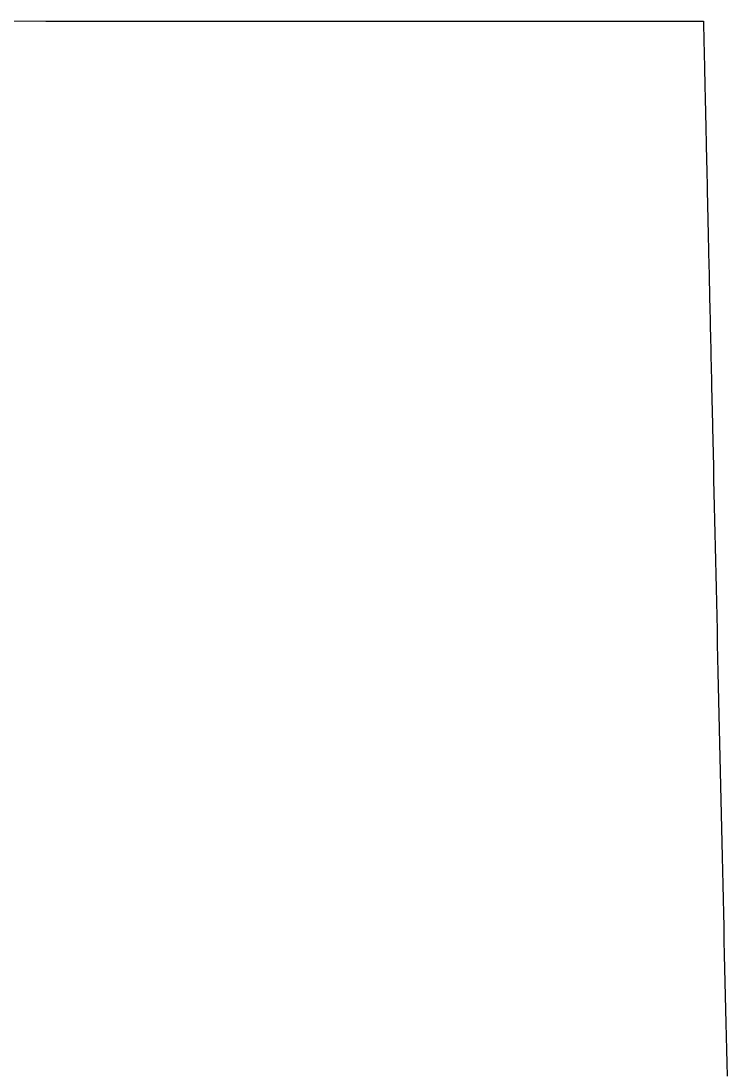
# Model space of a CAD drawing. Extents: x -7.3 to 34, y 0 to 22.
# Drawn here: x 2.46881 to 2.48805, y 0.90896 to 0.93759 of the extents above; entities that cross this region are included whole.
import ezdxf

# ---------------------------------------------------------------- set-up
doc = ezdxf.new("R2010")
doc.units = 0
doc.layers.add('SH_Text', color=7, linetype='Continuous')

msp = doc.modelspace()

# ---------------------------------------------------------------- linework, layer by layer
at = {"layer": 'SH_Text'}
for p, q in [((2.468052, 0.937589), (2.469492, 0.937588)), ((2.469492, 0.937588), (2.470211, 0.937588)), ((2.470211, 0.937588), (2.470927, 0.937588)), ((2.470927, 0.937588), (2.471285, 0.937587)), ((2.471285, 0.937587), (2.471641, 0.937587)), ((2.471641, 0.937587), (2.471996, 0.937587)), ((2.471996, 0.937587), (2.47235, 0.937587)), ((2.47235, 0.937587), (2.472703, 0.937587)), ((2.472703, 0.937587), (2.473054, 0.937587)), ((2.473054, 0.937587), (2.473404, 0.937587)), ((2.473404, 0.937587), (2.473753, 0.937586)), ((2.473753, 0.937586), (2.474099, 0.937586)), ((2.474099, 0.937586), (2.474444, 0.937586)), ((2.474444, 0.937586), (2.474787, 0.937586)), ((2.474787, 0.937586), (2.475128, 0.937586)), ((2.475128, 0.937586), (2.475467, 0.937586)), ((2.475467, 0.937586), (2.475803, 0.937586)), ((2.475803, 0.937586), (2.476137, 0.937586)), ((2.476137, 0.937586), (2.476468, 0.937585)), ((2.476468, 0.937585), (2.476797, 0.937585)), ((2.476797, 0.937585), (2.477123, 0.937585)), ((2.477123, 0.937585), (2.477446, 0.937585)), ((2.477446, 0.937585), (2.477766, 0.937585)), ((2.477766, 0.937585), (2.477925, 0.937585)), ((2.477925, 0.937585), (2.478083, 0.937585)), ((2.478083, 0.937585), (2.478241, 0.937585)), ((2.478241, 0.937585), (2.478397, 0.937585)), ((2.478397, 0.937585), (2.478553, 0.937585)), ((2.478553, 0.937585), (2.478707, 0.937585)), ((2.478707, 0.937585), (2.478861, 0.937585)), ((2.478861, 0.937585), (2.479014, 0.937585)), ((2.479014, 0.937585), (2.479167, 0.937584)), ((2.479167, 0.937584), (2.479318, 0.937584)), ((2.479318, 0.937584), (2.479468, 0.937584)), ((2.479468, 0.937584), (2.479618, 0.937584)), ((2.479618, 0.937584), (2.479766, 0.937584)), ((2.479766, 0.937584), (2.479914, 0.937584)), ((2.479914, 0.937584), (2.48006, 0.937584)), ((2.48006, 0.937584), (2.480206, 0.937584)), ((2.480206, 0.937584), (2.48035, 0.937584)), ((2.48035, 0.937584), (2.480494, 0.937584)), ((2.480494, 0.937584), (2.480636, 0.937584)), ((2.480636, 0.937584), (2.480777, 0.937584)), ((2.480777, 0.937584), (2.480918, 0.937584)), ((2.480918, 0.937584), (2.481057, 0.937584)), ((2.481057, 0.937584), (2.481195, 0.937584)), ((2.481195, 0.937584), (2.481332, 0.937584)), ((2.481332, 0.937584), (2.481468, 0.937584)), ((2.481468, 0.937584), (2.481603, 0.937584)), ((2.481603, 0.937584), (2.481736, 0.937584)), ((2.481736, 0.937584), (2.481869, 0.937583)), ((2.481869, 0.937583), (2.482, 0.937583)), ((2.482, 0.937583), (2.48213, 0.937583)), ((2.48213, 0.937583), (2.482259, 0.937583)), ((2.482259, 0.937583), (2.482387, 0.937583)), ((2.482387, 0.937583), (2.482513, 0.937583)), ((2.482513, 0.937583), (2.482638, 0.937583)), ((2.482638, 0.937583), (2.482762, 0.937583)), ((2.482762, 0.937583), (2.482885, 0.937583)), ((2.482885, 0.937583), (2.483006, 0.937583)), ((2.483006, 0.937583), (2.483126, 0.937583)), ((2.483126, 0.937583), (2.483244, 0.937583)), ((2.483244, 0.937583), (2.483362, 0.937583)), ((2.483362, 0.937583), (2.483478, 0.937583)), ((2.483478, 0.937583), (2.483592, 0.937583)), ((2.483592, 0.937583), (2.483705, 0.937583)), ((2.483705, 0.937583), (2.483817, 0.937583)), ((2.483817, 0.937583), (2.483927, 0.937583)), ((2.483927, 0.937583), (2.484036, 0.937583)), ((2.484036, 0.937583), (2.484144, 0.937583)), ((2.484144, 0.937583), (2.48425, 0.937583)), ((2.48425, 0.937583), (2.484354, 0.937583)), ((2.484354, 0.937583), (2.484457, 0.937583)), ((2.484457, 0.937583), (2.484559, 0.937582)), ((2.484559, 0.937582), (2.484659, 0.937582)), ((2.484659, 0.937582), (2.484758, 0.937582)), ((2.484758, 0.937582), (2.484855, 0.937582)), ((2.484855, 0.937582), (2.48495, 0.937582)), ((2.48495, 0.937582), (2.485044, 0.937582)), ((2.485044, 0.937582), (2.485136, 0.937582)), ((2.485136, 0.937582), (2.485227, 0.937582)), ((2.485227, 0.937582), (2.485316, 0.937582)), ((2.485316, 0.937582), (2.485403, 0.937582)), ((2.485403, 0.937582), (2.485489, 0.937582)), ((2.485489, 0.937582), (2.485573, 0.937582)), ((2.485573, 0.937582), (2.485655, 0.937582)), ((2.485655, 0.937582), (2.485736, 0.937582)), ((2.485736, 0.937582), (2.485815, 0.937582)), ((2.485815, 0.937582), (2.485892, 0.937582)), ((2.485892, 0.937582), (2.485968, 0.937582)), ((2.485968, 0.937582), (2.486041, 0.937582)), ((2.486041, 0.937582), (2.486113, 0.937582)), ((2.486113, 0.937582), (2.486184, 0.937582)), ((2.486184, 0.937582), (2.486252, 0.937582)), ((2.486252, 0.937582), (2.486319, 0.937582)), ((2.486319, 0.937582), (2.486384, 0.937582)), ((2.486384, 0.937582), (2.486447, 0.937582)), ((2.486447, 0.937582), (2.486508, 0.937582)), ((2.486508, 0.937582), (2.486567, 0.937582)), ((2.486567, 0.937582), (2.486624, 0.937582)), ((2.486624, 0.937582), (2.48668, 0.937582)), ((2.48668, 0.937582), (2.486733, 0.937582)), ((2.486733, 0.937582), (2.486785, 0.937582)), ((2.486785, 0.937582), (2.486835, 0.937582)), ((2.486835, 0.937582), (2.486883, 0.937582)), ((2.486883, 0.937582), (2.486928, 0.937582)), ((2.486928, 0.937582), (2.486972, 0.937582)), ((2.486972, 0.937582), (2.487014, 0.937582)), ((2.487014, 0.937582), (2.487054, 0.937582)), ((2.487054, 0.937582), (2.487092, 0.937582)), ((2.487092, 0.937582), (2.487127, 0.937582)), ((2.487127, 0.937582), (2.487161, 0.937582)), ((2.487161, 0.937582), (2.487193, 0.937582)), ((2.487193, 0.937582), (2.487222, 0.937582)), ((2.487222, 0.937582), (2.48725, 0.937581)), ((2.48725, 0.937581), (2.487275, 0.937581)), ((2.487275, 0.937581), (2.487298, 0.937581)), ((2.487298, 0.937581), (2.487319, 0.937581)), ((2.487319, 0.937581), (2.487338, 0.937581)), ((2.487338, 0.937581), (2.487355, 0.937581)), ((2.487355, 0.937581), (2.48737, 0.937581)), ((2.48737, 0.937581), (2.487382, 0.937581)), ((2.487382, 0.937581), (2.487392, 0.937581)), ((2.487392, 0.937581), (2.4874, 0.937581)), ((2.4874, 0.937581), (2.487406, 0.937581)), ((2.487406, 0.937581), (2.487409, 0.937581)), ((2.487409, 0.937581), (2.48741, 0.937581)), ((2.48741, 0.937581), (2.48741, 0.93758)), ((2.48741, 0.93758), (2.48741, 0.937577)), ((2.48741, 0.937577), (2.48741, 0.93757)), ((2.48741, 0.93757), (2.487411, 0.937562)), ((2.487411, 0.937562), (2.487411, 0.937551)), ((2.487411, 0.937551), (2.487411, 0.937538)), ((2.487411, 0.937538), (2.487411, 0.937522)), ((2.487411, 0.937522), (2.487412, 0.937504)), ((2.487412, 0.937504), (2.487412, 0.937484)), ((2.487412, 0.937484), (2.487413, 0.937461)), ((2.487413, 0.937461), (2.487413, 0.937436)), ((2.487413, 0.937436), (2.487414, 0.937409)), ((2.487414, 0.937409), (2.487415, 0.937379)), ((2.487415, 0.937379), (2.487415, 0.937347)), ((2.487415, 0.937347), (2.487416, 0.937313)), ((2.487416, 0.937313), (2.487417, 0.937277)), ((2.487417, 0.937277), (2.487418, 0.937238)), ((2.487418, 0.937238), (2.487419, 0.937198)), ((2.487419, 0.937198), (2.48742, 0.937155)), ((2.48742, 0.937155), (2.487421, 0.93711)), ((2.487421, 0.93711), (2.487422, 0.937063)), ((2.487422, 0.937063), (2.487423, 0.937013)), ((2.487423, 0.937013), (2.487424, 0.936962)), ((2.487424, 0.936962), (2.487425, 0.936908)), ((2.487425, 0.936908), (2.487426, 0.936853)), ((2.487426, 0.936853), (2.487428, 0.936795)), ((2.487428, 0.936795), (2.487429, 0.936735)), ((2.487429, 0.936735), (2.48743, 0.936674)), ((2.48743, 0.936674), (2.487432, 0.93661)), ((2.487432, 0.93661), (2.487433, 0.936544)), ((2.487433, 0.936544), (2.487435, 0.936476)), ((2.487435, 0.936476), (2.487436, 0.936406)), ((2.487436, 0.936406), (2.487438, 0.936335)), ((2.487438, 0.936335), (2.48744, 0.936261)), ((2.48744, 0.936261), (2.487441, 0.936185)), ((2.487441, 0.936185), (2.487443, 0.936108)), ((2.487443, 0.936108), (2.487445, 0.936028)), ((2.487445, 0.936028), (2.487447, 0.935947)), ((2.487447, 0.935947), (2.487449, 0.935864)), ((2.487449, 0.935864), (2.48745, 0.935779)), ((2.48745, 0.935779), (2.487452, 0.935692)), ((2.487452, 0.935692), (2.487454, 0.935603)), ((2.487454, 0.935603), (2.487456, 0.935512)), ((2.487456, 0.935512), (2.487458, 0.93542)), ((2.487458, 0.93542), (2.487461, 0.935326)), ((2.487461, 0.935326), (2.487463, 0.93523)), ((2.487463, 0.93523), (2.487465, 0.935133)), ((2.487465, 0.935133), (2.487467, 0.935033)), ((2.487467, 0.935033), (2.487469, 0.934932)), ((2.487469, 0.934932), (2.487472, 0.93483)), ((2.487472, 0.93483), (2.487474, 0.934725)), ((2.487474, 0.934725), (2.487476, 0.934619)), ((2.487476, 0.934619), (2.487479, 0.934511)), ((2.487479, 0.934511), (2.487481, 0.934402)), ((2.487481, 0.934402), (2.487484, 0.934291)), ((2.487484, 0.934291), (2.487486, 0.934179)), ((2.487486, 0.934179), (2.487489, 0.934064)), ((2.487489, 0.934064), (2.487491, 0.933949)), ((2.487491, 0.933949), (2.487494, 0.933831)), ((2.487494, 0.933831), (2.487497, 0.933713)), ((2.487497, 0.933713), (2.487499, 0.933592)), ((2.487499, 0.933592), (2.487502, 0.93347)), ((2.487502, 0.93347), (2.487505, 0.933347)), ((2.487505, 0.933347), (2.487508, 0.933222)), ((2.487508, 0.933222), (2.48751, 0.933096)), ((2.48751, 0.933096), (2.487513, 0.932968)), ((2.487513, 0.932968), (2.487516, 0.932839)), ((2.487516, 0.932839), (2.487519, 0.932708)), ((2.487519, 0.932708), (2.487522, 0.932576)), ((2.487522, 0.932576), (2.487525, 0.932443)), ((2.487525, 0.932443), (2.487528, 0.932308)), ((2.487528, 0.932308), (2.487531, 0.932172)), ((2.487531, 0.932172), (2.487534, 0.932035)), ((2.487534, 0.932035), (2.487537, 0.931896)), ((2.487537, 0.931896), (2.48754, 0.931756)), ((2.48754, 0.931756), (2.487543, 0.931615)), ((2.487543, 0.931615), (2.487547, 0.931472)), ((2.487547, 0.931472), (2.48755, 0.931328)), ((2.48755, 0.931328), (2.487553, 0.931183)), ((2.487553, 0.931183), (2.487556, 0.931037)), ((2.487556, 0.931037), (2.48756, 0.930889)), ((2.48756, 0.930889), (2.487563, 0.930741)), ((2.487563, 0.930741), (2.487566, 0.930591)), ((2.487566, 0.930591), (2.48757, 0.93044)), ((2.48757, 0.93044), (2.487573, 0.930287)), ((2.487573, 0.930287), (2.487577, 0.930134)), ((2.487577, 0.930134), (2.48758, 0.929979)), ((2.48758, 0.929979), (2.487583, 0.929824)), ((2.487583, 0.929824), (2.487587, 0.929667)), ((2.487587, 0.929667), (2.48759, 0.929509)), ((2.48759, 0.929509), (2.487594, 0.929351)), ((2.487594, 0.929351), (2.487598, 0.929191)), ((2.487598, 0.929191), (2.487601, 0.92903)), ((2.487601, 0.92903), (2.487605, 0.928868)), ((2.487605, 0.928868), (2.487608, 0.928705)), ((2.487608, 0.928705), (2.487612, 0.928541)), ((2.487612, 0.928541), (2.487616, 0.928376)), ((2.487616, 0.928376), (2.487619, 0.928211)), ((2.487619, 0.928211), (2.487623, 0.928044)), ((2.487623, 0.928044), (2.487627, 0.927876)), ((2.487627, 0.927876), (2.487631, 0.927708)), ((2.487631, 0.927708), (2.487634, 0.927539)), ((2.487634, 0.927539), (2.487638, 0.927368)), ((2.487638, 0.927368), (2.487642, 0.927197)), ((2.487642, 0.927197), (2.487646, 0.927025)), ((2.487646, 0.927025), (2.48765, 0.926852)), ((2.48765, 0.926852), (2.487654, 0.926679)), ((2.487654, 0.926679), (2.487658, 0.926505)), ((2.487658, 0.926505), (2.487665, 0.926154)), ((2.487665, 0.926154), (2.487673, 0.9258)), ((2.487673, 0.9258), (2.487681, 0.925443)), ((2.487681, 0.925443), (2.487689, 0.925083)), ((2.487689, 0.925083), (2.487697, 0.924721)), ((2.487697, 0.924721), (2.487706, 0.924356)), ((2.487706, 0.924356), (2.487714, 0.923989)), ((2.487714, 0.923989), (2.487722, 0.92362)), ((2.487722, 0.92362), (2.48773, 0.923249)), ((2.48773, 0.923249), (2.487739, 0.922876)), ((2.487739, 0.922876), (2.487747, 0.922501)), ((2.487747, 0.922501), (2.487755, 0.922124)), ((2.487755, 0.922124), (2.487764, 0.921745)), ((2.487764, 0.921745), (2.487772, 0.921365)), ((2.487772, 0.921365), (2.487781, 0.920984)), ((2.487781, 0.920984), (2.487789, 0.920602)), ((2.487789, 0.920602), (2.487798, 0.920218)), ((2.487798, 0.920218), (2.487807, 0.919834)), ((2.487807, 0.919834), (2.487824, 0.919062)), ((2.487824, 0.919062), (2.487841, 0.918288)), ((2.487841, 0.918288), (2.487876, 0.916737)), ((2.487876, 0.916737), (2.487893, 0.915962)), ((2.487893, 0.915962), (2.48791, 0.915189)), ((2.48791, 0.915189), (2.487919, 0.914803)), ((2.487919, 0.914803), (2.487928, 0.914418)), ((2.487928, 0.914418), (2.487936, 0.914034)), ((2.487936, 0.914034), (2.487945, 0.913651)), ((2.487945, 0.913651), (2.487953, 0.913269)), ((2.487953, 0.913269), (2.487962, 0.912888)), ((2.487962, 0.912888), (2.48797, 0.912509)), ((2.48797, 0.912509), (2.487979, 0.912131)), ((2.487979, 0.912131), (2.487987, 0.911755)), ((2.487987, 0.911755), (2.487995, 0.911381)), ((2.487995, 0.911381), (2.488004, 0.911009)), ((2.488004, 0.911009), (2.488012, 0.910638)), ((2.488012, 0.910638), (2.48802, 0.91027)), ((2.48802, 0.91027), (2.488028, 0.909904)), ((2.488028, 0.909904), (2.488036, 0.909541)), ((2.488036, 0.909541), (2.488045, 0.90918)), ((2.488045, 0.90918), (2.488053, 0.908821))]:
    msp.add_line(p, q, dxfattribs=at)
msp.add_lwpolyline([(2.468052, 0.937589), (2.469492, 0.937588), (2.470211, 0.937588), (2.470927, 0.937588), (2.471285, 0.937587), (2.471641, 0.937587), (2.471996, 0.937587), (2.47235, 0.937587), (2.472703, 0.937587), (2.473054, 0.937587), (2.473404, 0.937587), (2.473753, 0.937586), (2.474099, 0.937586), (2.474444, 0.937586), (2.474787, 0.937586), (2.475128, 0.937586), (2.475467, 0.937586), (2.475803, 0.937586), (2.476137, 0.937586), (2.476468, 0.937585), (2.476797, 0.937585), (2.477123, 0.937585), (2.477446, 0.937585), (2.477766, 0.937585), (2.477925, 0.937585), (2.478083, 0.937585), (2.478241, 0.937585), (2.478397, 0.937585), (2.478553, 0.937585), (2.478707, 0.937585), (2.478861, 0.937585), (2.479014, 0.937585), (2.479167, 0.937584), (2.479318, 0.937584), (2.479468, 0.937584), (2.479618, 0.937584), (2.479766, 0.937584), (2.479914, 0.937584), (2.48006, 0.937584), (2.480206, 0.937584), (2.48035, 0.937584), (2.480494, 0.937584), (2.480636, 0.937584), (2.480777, 0.937584), (2.480918, 0.937584), (2.481057, 0.937584), (2.481195, 0.937584), (2.481332, 0.937584), (2.481468, 0.937584), (2.481603, 0.937584), (2.481736, 0.937584), (2.481869, 0.937583), (2.482, 0.937583), (2.48213, 0.937583), (2.482259, 0.937583), (2.482387, 0.937583), (2.482513, 0.937583), (2.482638, 0.937583), (2.482762, 0.937583), (2.482885, 0.937583), (2.483006, 0.937583), (2.483126, 0.937583), (2.483244, 0.937583), (2.483362, 0.937583), (2.483478, 0.937583), (2.483592, 0.937583), (2.483705, 0.937583), (2.483817, 0.937583), (2.483927, 0.937583), (2.484036, 0.937583), (2.484144, 0.937583), (2.48425, 0.937583), (2.484354, 0.937583), (2.484457, 0.937583), (2.484559, 0.937582), (2.484659, 0.937582), (2.484758, 0.937582), (2.484855, 0.937582), (2.48495, 0.937582), (2.485044, 0.937582), (2.485136, 0.937582), (2.485227, 0.937582), (2.485316, 0.937582), (2.485403, 0.937582), (2.485489, 0.937582), (2.485573, 0.937582), (2.485655, 0.937582), (2.485736, 0.937582), (2.485815, 0.937582), (2.485892, 0.937582), (2.485968, 0.937582), (2.486041, 0.937582), (2.486113, 0.937582), (2.486184, 0.937582), (2.486252, 0.937582), (2.486319, 0.937582), (2.486384, 0.937582), (2.486447, 0.937582), (2.486508, 0.937582), (2.486567, 0.937582), (2.486624, 0.937582), (2.48668, 0.937582), (2.486733, 0.937582), (2.486785, 0.937582), (2.486835, 0.937582), (2.486883, 0.937582), (2.486928, 0.937582), (2.486972, 0.937582), (2.487014, 0.937582), (2.487054, 0.937582), (2.487092, 0.937582), (2.487127, 0.937582), (2.487161, 0.937582), (2.487193, 0.937582), (2.487222, 0.937582), (2.48725, 0.937581), (2.487275, 0.937581), (2.487298, 0.937581), (2.487319, 0.937581), (2.487338, 0.937581), (2.487355, 0.937581), (2.48737, 0.937581), (2.487382, 0.937581), (2.487392, 0.937581), (2.4874, 0.937581), (2.487406, 0.937581), (2.487409, 0.937581), (2.48741, 0.937581), (2.48741, 0.93758), (2.48741, 0.937577), (2.48741, 0.93757), (2.487411, 0.937562), (2.487411, 0.937551), (2.487411, 0.937538), (2.487411, 0.937522), (2.487412, 0.937504), (2.487412, 0.937484), (2.487413, 0.937461), (2.487413, 0.937436), (2.487414, 0.937409), (2.487415, 0.937379), (2.487415, 0.937347), (2.487416, 0.937313), (2.487417, 0.937277), (2.487418, 0.937238), (2.487419, 0.937198), (2.48742, 0.937155), (2.487421, 0.93711), (2.487422, 0.937063), (2.487423, 0.937013), (2.487424, 0.936962), (2.487425, 0.936908), (2.487426, 0.936853), (2.487428, 0.936795), (2.487429, 0.936735), (2.48743, 0.936674), (2.487432, 0.93661), (2.487433, 0.936544), (2.487435, 0.936476), (2.487436, 0.936406), (2.487438, 0.936335), (2.48744, 0.936261), (2.487441, 0.936185), (2.487443, 0.936108), (2.487445, 0.936028), (2.487447, 0.935947), (2.487449, 0.935864), (2.48745, 0.935779), (2.487452, 0.935692), (2.487454, 0.935603), (2.487456, 0.935512), (2.487458, 0.93542), (2.487461, 0.935326), (2.487463, 0.93523), (2.487465, 0.935133), (2.487467, 0.935033), (2.487469, 0.934932), (2.487472, 0.93483), (2.487474, 0.934725), (2.487476, 0.934619), (2.487479, 0.934511), (2.487481, 0.934402), (2.487484, 0.934291), (2.487486, 0.934179), (2.487489, 0.934064), (2.487491, 0.933949), (2.487494, 0.933831), (2.487497, 0.933713), (2.487499, 0.933592), (2.487502, 0.93347), (2.487505, 0.933347), (2.487508, 0.933222), (2.48751, 0.933096), (2.487513, 0.932968), (2.487516, 0.932839), (2.487519, 0.932708), (2.487522, 0.932576), (2.487525, 0.932443), (2.487528, 0.932308), (2.487531, 0.932172), (2.487534, 0.932035), (2.487537, 0.931896), (2.48754, 0.931756), (2.487543, 0.931615), (2.487547, 0.931472), (2.48755, 0.931328), (2.487553, 0.931183), (2.487556, 0.931037), (2.48756, 0.930889), (2.487563, 0.930741), (2.487566, 0.930591), (2.48757, 0.93044), (2.487573, 0.930287), (2.487577, 0.930134), (2.48758, 0.929979), (2.487583, 0.929824), (2.487587, 0.929667), (2.48759, 0.929509), (2.487594, 0.929351), (2.487598, 0.929191), (2.487601, 0.92903), (2.487605, 0.928868), (2.487608, 0.928705), (2.487612, 0.928541), (2.487616, 0.928376), (2.487619, 0.928211), (2.487623, 0.928044), (2.487627, 0.927876), (2.487631, 0.927708), (2.487634, 0.927539), (2.487638, 0.927368), (2.487642, 0.927197), (2.487646, 0.927025), (2.48765, 0.926852), (2.487654, 0.926679), (2.487658, 0.926505), (2.487665, 0.926154), (2.487673, 0.9258), (2.487681, 0.925443), (2.487689, 0.925083), (2.487697, 0.924721), (2.487706, 0.924356), (2.487714, 0.923989), (2.487722, 0.92362), (2.48773, 0.923249), (2.487739, 0.922876), (2.487747, 0.922501), (2.487755, 0.922124), (2.487764, 0.921745), (2.487772, 0.921365), (2.487781, 0.920984), (2.487789, 0.920602), (2.487798, 0.920218), (2.487807, 0.919834), (2.487824, 0.919062), (2.487841, 0.918288), (2.487876, 0.916737), (2.487893, 0.915962), (2.48791, 0.915189), (2.487919, 0.914803), (2.487928, 0.914418), (2.487936, 0.914034), (2.487945, 0.913651), (2.487953, 0.913269), (2.487962, 0.912888), (2.48797, 0.912509), (2.487979, 0.912131), (2.487987, 0.911755), (2.487995, 0.911381), (2.488004, 0.911009), (2.488012, 0.910638), (2.48802, 0.91027), (2.488028, 0.909904), (2.488036, 0.909541), (2.488045, 0.90918), (2.488053, 0.908821)], dxfattribs=at)

doc.saveas('drawing.dxf')
